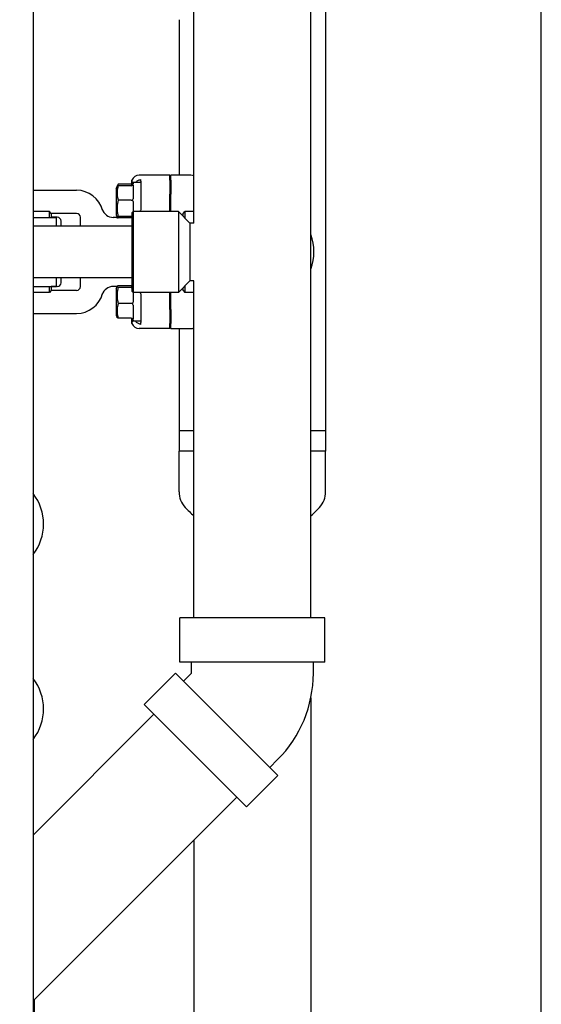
# Model space of a CAD drawing. Header units: inches. Extents: x 18 to 846, y -67 to 561.
# Tile 341 of 656: x 323 to 332, y 502 to 518. Entities that reach past the tile are written whole.
import ezdxf

# ---------------------------------------------------------------- set-up
doc = ezdxf.new("R2010")
doc.units = ezdxf.units.IN
doc.header["$LTSCALE"] = 24
doc.header["$MEASUREMENT"] = 0
doc.layers.add('Dimension (ANSI)', color=7, linetype='Continuous', lineweight=25)
doc.layers.add('Visible (ANSI)', color=7, linetype='Continuous', lineweight=30)
doc.styles.add('Note Text (ANSI)', font='tahoma.ttf')
doc.dimstyles.new('SB Fraction-16 (ANSI)', dxfattribs={"dimscale": 24, "dimtxt": 0.125, "dimasz": 0.098425, "dimexe": 0.125, "dimexo": 0.0625, "dimgap": 0.031496, "dimtad": 0, "dimtih": 1, "dimtoh": 1, "dimdec": 4, "dimrnd": 1e-08, "dimzin": 0, "dimdsep": 46, "dimlunit": 5, "dimtxsty": 'Note Text (ANSI)', "dimcen": 0.09, "dimdle": 0.393701, "dimclrd": 256, "dimclre": 256, "dimclrt": 256, "dimadec": 0, "dimazin": 3, "dimtfac": 0.96, "dimtofl": 0, "dimtmove": 0, "dimatfit": 3, "dimfxl": 1, "dimfrac": 2, "dimtolj": 1, "dimtzin": 12, "dimlwd": -1, "dimlwe": -1, "dimarcsym": 0})

# ---------------------------------------------------------------- blocks, each defined once
blk = doc.blocks.new('*D18')
at = {"layer": 'Defpoints', "color": 0, "transparency": 16777216}
for p in [(331.678, 544.007), (242.86, 406.007), (331.678, 406.007)]:
    blk.add_point(p, dxfattribs=at)
at = {"layer": 'Dimension (ANSI)', "transparency": 16777216}
for p, q in [((330.178, 544.007), (239.86, 544.007)), ((242.86, 541.645), (242.86, 486.331)), ((242.86, 408.369), (242.86, 481.682)), ((330.178, 406.007), (239.86, 406.007))]:
    blk.add_line(p, q, dxfattribs=at)
for points in [[(242.466, 541.645), (243.253, 541.645), (242.86, 544.007)], [(242.466, 408.369), (243.253, 408.369), (242.86, 406.007)]]:
    blk.add_solid(points, dxfattribs=at)
at = {"layer": 'Dimension (ANSI)', "transparency": 16777216, "insert": (239.783, 485.575), "char_height": 3, "attachment_point": 1, "style": 'Note Text (ANSI)'}
blk.add_mtext('\\A1;138', dxfattribs=at)

msp = doc.modelspace()

# ---------------------------------------------------------------- linework, layer by layer
at = {"layer": 'Visible (ANSI)'}
for p, q in [((331.67843, 406.00673), (331.67843, 544.00673)), ((323.42939, 532.93636), (323.42939, 497.32123)), ((326.03689, 515.15474), (326.03689, 532.40445)), ((327.93689, 508.74849), (327.93689, 532.40467)), ((328.17439, 532.39699), (328.17439, 511.78881)), ((325.79939, 518.45349), (325.79939, 515.92974)), ((325.03203, 515.76353), (325.03203, 515.84827)), ((325.64939, 515.92974), (325.14891, 515.92974)), ((325.17439, 515.83408), (325.17439, 515.86128)), ((325.17439, 515.83408), (325.17439, 515.78001)), ((325.66501, 515.92974), (325.64939, 515.91406)), ((325.64939, 515.84796), (325.64939, 515.92974)), ((325.64939, 515.84796), (325.64939, 515.6207)), ((325.66501, 515.84796), (325.66501, 515.92974)), ((325.98849, 515.92974), (325.66501, 515.92974)), ((325.66501, 515.84796), (325.66501, 515.6207)), ((323.42939, 515.68599), (324.13189, 515.68599)), ((324.77439, 515.71724), (324.79049, 515.74945)), ((324.77439, 515.71724), (324.77439, 515.27974)), ((324.79049, 515.74945), (324.80293, 515.77434)), ((325.01814, 515.78607), (324.80935, 515.78607)), ((325.01814, 515.76012), (324.80935, 515.76012)), ((325.04939, 515.81099), (325.04939, 515.79054)), ((325.17439, 515.81099), (325.04939, 515.81099)), ((325.04939, 515.77139), (325.04939, 515.54823)), ((325.17439, 515.76457), (325.17439, 515.61855)), ((325.01814, 515.52365), (324.80935, 515.52365)), ((325.64939, 515.34224), (325.64939, 515.6207)), ((325.66501, 515.34224), (325.66501, 515.6207)), ((325.04939, 515.50308), (325.04939, 515.33912)), ((323.69064, 515.34224), (323.42939, 515.34224)), ((323.42939, 515.24599), (323.80439, 515.24599)), ((323.69064, 515.24599), (323.69064, 515.34224)), ((323.72189, 515.31099), (323.69064, 515.34224)), ((323.72189, 515.31099), (323.72189, 515.24599)), ((324.13189, 515.31099), (323.72189, 515.31099)), ((323.81807, 515.24849), (323.72189, 515.24849)), ((323.80439, 515.10599), (323.80439, 515.24599)), ((324.19439, 515.10599), (324.19439, 515.24849)), ((324.78203, 515.24682), (324.72862, 515.24682)), ((324.77439, 515.27974), (324.79049, 515.24754)), ((324.79049, 515.24754), (324.79077, 515.24697)), ((325.01814, 515.26202), (324.80935, 515.26202)), ((325.01814, 515.23686), (324.80935, 515.23686)), ((325.03689, 515.32662), (325.05251, 515.34224)), ((325.03689, 514.04537), (325.03689, 515.32662)), ((325.78689, 515.34224), (325.05251, 515.34224)), ((325.05251, 515.34224), (325.05251, 514.02974)), ((325.78689, 515.34224), (325.78689, 514.02974)), ((325.97439, 515.15474), (325.78689, 515.34224)), ((325.86189, 515.31099), (325.89314, 515.34224)), ((325.86189, 515.26724), (325.86189, 515.31099)), ((325.89314, 515.34224), (325.89314, 515.23599)), ((326.03689, 515.34224), (325.89314, 515.34224)), ((325.03689, 515.10599), (323.42939, 515.10599)), ((323.88057, 515.10599), (323.88057, 515.18599)), ((325.97439, 515.15474), (325.97439, 514.21724)), ((326.03689, 515.15474), (325.97439, 515.15474)), ((325.03689, 514.26599), (323.42939, 514.26599)), ((323.80439, 514.12599), (323.80439, 514.26599)), ((323.88057, 514.18599), (323.88057, 514.26599)), ((324.19439, 514.12349), (324.19439, 514.26599)), ((323.42939, 514.12599), (323.80439, 514.12599)), ((323.69064, 514.02974), (323.69064, 514.12599)), ((323.72189, 514.12599), (323.72189, 514.06099)), ((323.81807, 514.12349), (323.72189, 514.12349)), ((324.78203, 514.12517), (324.72862, 514.12517)), ((324.77439, 514.09224), (324.79049, 514.12445)), ((324.77439, 514.09224), (324.77439, 513.65474)), ((325.01814, 514.13512), (324.80935, 514.13512)), ((325.01814, 514.10996), (324.80935, 514.10996)), ((325.97439, 514.21724), (325.78689, 514.02974)), ((325.86189, 514.06099), (325.86189, 514.10474)), ((325.89314, 514.13599), (325.89314, 514.02974)), ((326.03689, 514.21724), (325.97439, 514.21724)), ((326.03689, 508.74849), (326.03689, 514.21724)), ((323.69064, 514.02974), (323.42939, 514.02974)), ((323.72189, 514.06099), (323.69064, 514.02974)), ((324.13189, 514.06099), (323.72189, 514.06099)), ((325.03689, 514.04537), (325.05251, 514.02974)), ((325.04939, 514.03287), (325.04939, 513.8689)), ((325.78689, 514.02974), (325.05251, 514.02974)), ((325.64939, 513.75128), (325.64939, 514.02974)), ((325.66501, 513.75128), (325.66501, 514.02974)), ((325.86189, 514.06099), (325.89314, 514.02974)), ((326.03689, 514.02974), (325.89314, 514.02974)), ((325.01814, 513.84833), (324.80935, 513.84833)), ((325.04939, 513.82375), (325.04939, 513.60059)), ((325.17439, 513.75344), (325.17439, 513.60741)), ((323.42939, 513.68599), (324.13189, 513.68599)), ((324.77439, 513.65474), (324.79049, 513.62254)), ((325.01814, 513.61186), (324.80935, 513.61186)), ((325.03203, 513.52371), (325.03203, 513.60845)), ((325.64939, 513.75128), (325.64939, 513.52402)), ((325.66501, 513.75128), (325.66501, 513.52402)), ((325.04939, 513.58144), (325.04939, 513.56099)), ((325.17439, 513.56099), (325.04939, 513.56099)), ((325.64939, 513.44224), (325.14891, 513.44224)), ((325.17439, 513.59197), (325.17439, 513.5379)), ((325.17439, 513.51071), (325.17439, 513.5379)), ((325.64939, 513.44224), (325.64939, 513.52402)), ((325.66501, 513.44224), (325.64939, 513.45793)), ((325.66501, 513.44224), (325.66501, 513.52402)), ((325.66501, 513.44224), (325.98849, 513.44224)), ((325.79939, 513.44224), (325.79939, 511.78881)), ((325.79939, 511.78881), (325.79689, 511.4505)), ((325.79939, 511.78881), (326.03689, 511.78881)), ((325.79939, 511.78881), (326.03689, 511.78881)), ((327.93689, 511.78881), (328.17439, 511.78881)), ((327.93689, 511.78881), (328.17439, 511.78881)), ((328.17439, 511.78881), (328.17689, 511.4505)), ((326.03689, 511.4505), (325.79689, 511.4505)), ((325.79689, 510.79476), (325.79689, 511.4505)), ((326.03689, 511.4505), (325.79689, 511.4505)), ((328.17689, 511.4505), (327.93689, 511.4505)), ((328.17689, 511.4505), (327.93689, 511.4505)), ((328.17689, 510.79476), (328.17689, 511.4505)), ((328.16239, 508.74849), (325.81139, 508.74849)), ((325.81139, 508.03049), (325.81139, 508.74849)), ((328.16239, 508.03049), (328.16239, 508.74849)), ((328.16239, 508.03049), (325.81139, 508.03049)), ((325.99689, 507.84856), (325.99689, 508.03049)), ((327.97689, 507.84856), (327.97689, 508.03049)), ((325.73708, 507.85109), (325.22937, 507.34339)), ((325.73708, 507.85109), (327.39948, 506.18868)), ((325.99689, 507.84856), (325.86824, 507.71992)), ((327.93689, 507.45258), (327.93689, 499.47893)), ((325.22937, 507.34339), (326.89178, 505.68098)), ((323.42939, 505.22449), (325.38883, 507.18393)), ((327.39696, 506.44849), (327.26832, 506.31985)), ((327.39948, 506.18868), (326.89178, 505.68098)), ((323.42939, 502.53749), (326.73233, 505.84043)), ((326.03689, 505.14499), (326.03689, 499.47893)), ((323.44436, 502.55246), (323.44436, 501.08529))]:
    msp.add_line(p, q, dxfattribs=at)
for centre, radius, start, end in [((324.13189, 515.24849), 0.4375, 15.01817, 90), ((324.72862, 515.43432), 0.1875, 197.296617, 270), ((323.81807, 515.18599), 0.0625, 0, 90), ((324.13189, 515.24849), 0.0625, 0, 90), ((324.78203, 515.49682), 0.25, 270, 272.01441), ((327.17439, 514.68599), 0.8125, 339.794776, 20.205224), ((323.81807, 514.18599), 0.0625, 270, 0), ((324.13189, 514.12349), 0.0625, 270, 0), ((324.72862, 513.93767), 0.1875, 90, 162.703383), ((324.78203, 513.87517), 0.25, 87.98559, 90), ((324.13189, 514.12349), 0.4375, 270, 344.98183), ((322.78439, 510.27099), 0.8125, 322.546318, 37.453682), ((326.17189, 510.79476), 0.375, 180, 222.481033), ((327.80189, 510.79476), 0.375, 317.518967, 0), ((326.98689, 511.54107), 1.48008, 222.481033, 230.069662), ((326.98689, 511.54107), 1.48008, 309.930338, 317.518967), ((325.99689, 507.84856), 1.98, 315, 0), ((322.78439, 507.27099), 0.8125, 322.546318, 37.453682)]:
    msp.add_arc(centre, radius, start, end, dxfattribs=at)
for centre, major_axis, ratio, start_param, end_param in [((325.14987, 515.80426), (-0.08906, 0.08906), 0.99243251, 5.50158524, 6.71403506), ((325.98857, 515.80426), (-0.01094, 0.125), 0.99616574, 5.79875333, 6.19625176), ((325.01814, 515.82202), (0, 0.03595), 0.86933348, 3.14159265, 3.60217473), ((325.01814, 515.79282), (0, -0.0327), 0.95555331, 0, 1.22414955), ((325.01814, 515.5268), (0.03125, 0), 0.10063878, 4.71238898, 5.93653853), ((325.01814, 515.23246), (0.03125, 0), 0.94587531, 0.92729521, 1.57079633), ((325.01814, 515.20416), (0, 0.0327), 0.95555331, 5.63968419, 6.28318531), ((325.01814, 514.16782), (0, -0.0327), 0.95555331, 0, 0.64350112), ((325.01814, 514.13952), (0.03125, 0), 0.94587531, 4.71238898, 5.3558901), ((325.01814, 513.84519), (0.03125, 0), 0.10063878, 0.34664678, 1.57079633), ((325.01814, 513.57916), (0, 0.0327), 0.95555331, 5.05903576, 6.28318531), ((325.14987, 513.56772), (-0.08906, -0.08906), 0.99243251, 5.85233555, 7.06478537), ((325.98857, 513.56772), (-0.01094, -0.125), 0.99616574, 0.08693355, 0.48443198)]:
    msp.add_ellipse(centre, major_axis=major_axis, ratio=ratio, start_param=start_param, end_param=end_param, dxfattribs=at)
for points in [[(325.03203, 515.84827), (325.03203, 515.82863), (325.03486, 515.80851), (325.03964, 515.78997)], [(325.04753, 515.78171), (325.0489, 515.78493), (325.04939, 515.78797), (325.04939, 515.79054)], [(325.04939, 515.77139), (325.04939, 515.77491), (325.0489, 515.77849), (325.04753, 515.78171)], [(325.17439, 515.78001), (325.17416, 515.77504), (325.17416, 515.76988), (325.17439, 515.76457)], [(325.04753, 515.52573), (325.0489, 515.53332), (325.04939, 515.54109), (325.04939, 515.54823)], [(325.04939, 515.50308), (325.04939, 515.51031), (325.0489, 515.51813), (325.04753, 515.52573)], [(325.04753, 513.84626), (325.0489, 513.85385), (325.04939, 513.86167), (325.04939, 513.8689)], [(325.04939, 513.82375), (325.04939, 513.83089), (325.0489, 513.83866), (325.04753, 513.84626)], [(325.04753, 513.59027), (325.0489, 513.5935), (325.04939, 513.59707), (325.04939, 513.60059)], [(325.17439, 513.60741), (325.17416, 513.6021), (325.17416, 513.59694), (325.17439, 513.59197)], [(325.03964, 513.58202), (325.03486, 513.56348), (325.03203, 513.54336), (325.03203, 513.52371)], [(325.04939, 513.58144), (325.04939, 513.58401), (325.0489, 513.58705), (325.04753, 513.59027)]]:
    msp.add_open_spline(points, degree=3, dxfattribs=at)
for points, knots in [([(325.09199, 515.81099), (325.10195, 515.82452), (325.11472, 515.83541), (325.1407, 515.85086), (325.15694, 515.85749), (325.17439, 515.86128)], [0.723886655, 0.723886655, 0.723886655, 0.723886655, 0.911661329, 0.911661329, 1.08359589, 1.08359589, 1.08359589, 1.08359589]), ([(325.17439, 515.36739), (325.17042, 515.3617), (325.16673, 515.35604), (325.16168, 515.34789), (325.15999, 515.34508), (325.15832, 515.34224)], [1.3958264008, 1.3958264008, 1.3958264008, 1.3958264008, 1.4471762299, 1.4471762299, 1.473606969, 1.473606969, 1.473606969, 1.473606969]), ([(325.15832, 514.02974), (325.15995, 514.02696), (325.16161, 514.0242), (325.16666, 514.01605), (325.17038, 514.01034), (325.17439, 514.00459)], [0.8777503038, 0.8777503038, 0.8777503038, 0.8777503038, 0.9036600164, 0.9036600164, 0.955506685, 0.955506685, 0.955506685, 0.955506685]), ([(325.17439, 513.51071), (325.15639, 513.51462), (325.13966, 513.52155), (325.11392, 513.53727), (325.10164, 513.54788), (325.09199, 513.56099)], [1.273393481, 1.273393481, 1.273393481, 1.273393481, 1.451341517, 1.451341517, 1.633134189, 1.633134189, 1.633134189, 1.633134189])]:
    msp.add_open_spline(points, degree=3, knots=knots, dxfattribs=at)
for points, weights in [([(324.80935, 515.76012), (324.77327, 515.64189), (324.80935, 515.52365)], [1.04422863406, 1.20577136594, 1.04422863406]), ([(324.79049, 515.74945), (324.79297, 515.75441), (324.80935, 515.76012)], [1.12285543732, 1.11183872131, 1.04422863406]), ([(324.80935, 515.78607), (324.79915, 515.76883), (324.79442, 515.75338)], [1.04422863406, 1.08531429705, 1.10550107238]), ([(324.80935, 515.52365), (324.77327, 515.39284), (324.80935, 515.26202)], [1.04422863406, 1.20577136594, 1.04422863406]), ([(325.17439, 515.61855), (325.17439, 515.49224), (325.17439, 515.36739)], [0.999993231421, 0.999912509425, 0.999914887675]), ([(324.80935, 515.26202), (324.77327, 515.24944), (324.80935, 515.23686)], [1.04422863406, 1.20577136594, 1.04422863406]), ([(324.80935, 514.13512), (324.77327, 514.12254), (324.80935, 514.10996)], [1.04422863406, 1.20577136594, 1.04422863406]), ([(324.80935, 514.10996), (324.77327, 513.97915), (324.80935, 513.84833)], [1.04422863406, 1.20577136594, 1.04422863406]), ([(325.17439, 514.00459), (325.17439, 513.87974), (325.17439, 513.75344)], [0.999914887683, 0.999912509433, 0.999993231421]), ([(324.80935, 513.84833), (324.77327, 513.7301), (324.80935, 513.61186)], [1.04422863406, 1.20577136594, 1.04422863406]), ([(324.80935, 513.61186), (324.79297, 513.61757), (324.79049, 513.62254)], [1.04422863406, 1.11183872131, 1.12285543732])]:
    msp.add_rational_spline(points, weights, degree=2, dxfattribs=at)

# ---------------------------------------------------------------- dimensions: what is measured, and where the dimension line sits
at = {"layer": 'Dimension (ANSI)'}
dim = msp.add_linear_dim(base=(242.85953, 406.00673), p1=(331.67843, 544.00673), p2=(331.67843, 406.00673), angle=90, dimstyle='SB Fraction-16 (ANSI)', override={"dimgap": 0.031496, "dimdec": 4, "dimtol": 0, "dimlim": 0, "dimtp": 0, "dimtm": 0, "dimtdec": 2, "dimatfit": 1}, dxfattribs=at)
dim.commit()
dim.dimension.update_dxf_attribs({"geometry": '*D18', "text_midpoint": (242.85953, 484.00673), "dimtype": 160})

doc.saveas('drawing.dxf')
